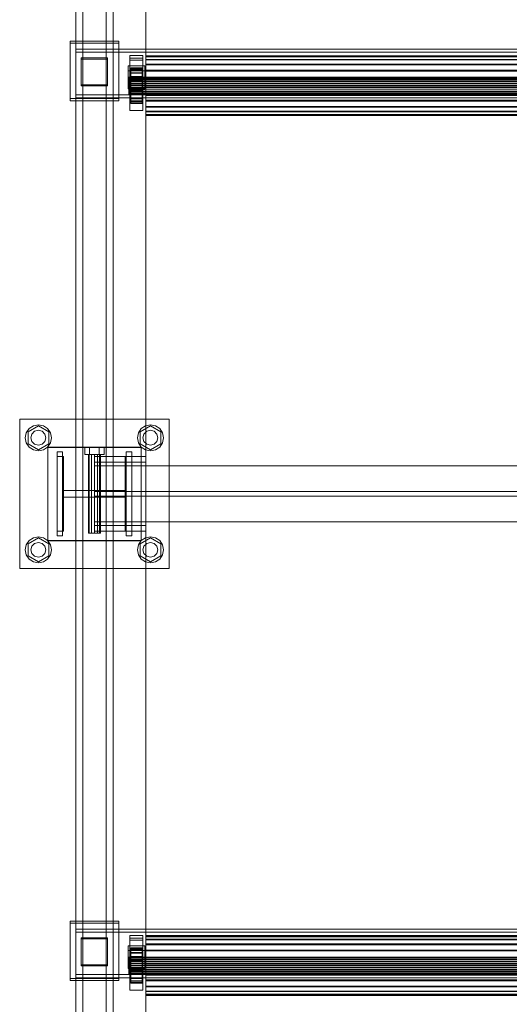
# Model space of a CAD drawing. Header units: millimetres. Extents: x -2233 to 61924, y -68080 to 6847.
# Tile 919 of 1022: x 60526 to 61050, y -13995 to -12941. Entities that reach past the tile are written whole.
import ezdxf

# ---------------------------------------------------------------- set-up
doc = ezdxf.new("R2010")
doc.units = ezdxf.units.MM
doc.layers.add('superior_C08', color=7, linetype='Continuous', lineweight=0)

msp = doc.modelspace()

# ---------------------------------------------------------------- linework, layer by layer
at = {"layer": 'superior_C08'}
for p, q in [((60661.134, -11214.841), (60661.134, -15197.949)), ((60661.134, -15199.327), (60661.134, -11216.219)), ((60661.134, -12078.122), (60661.134, -13020.158)), ((60661.134, -13021.812), (60661.134, -12079.776)), ((60586.134, -14025.14), (60586.134, -12871.626)), ((60626.134, -14025.14), (60626.134, -12871.626)), ((60593.634, -14053.794), (60593.634, -12875.473)), ((60593.634, -12881.562), (60593.634, -14059.883)), ((60618.634, -14053.794), (60618.634, -12875.473)), ((60618.634, -14059.883), (60618.634, -12881.562)), ((60586.134, -12885.408), (60586.134, -14038.922)), ((60626.134, -14038.922), (60626.134, -12885.408)), ((60586.134, -14051.326), (60586.134, -12897.812)), ((60626.134, -14051.326), (60626.134, -12897.812)), ((60586.134, -12908.837), (60586.134, -14062.351)), ((60626.134, -14062.351), (60626.134, -12908.837)), ((60580.134, -13025.284), (60580.134, -12963.764)), ((60580.134, -12963.764), (60632.134, -12963.764)), ((60580.134, -12965.969), (60580.134, -12963.764)), ((60632.134, -12965.969), (60580.134, -12965.969)), ((60580.134, -12965.969), (60580.134, -13027.489)), ((60632.134, -12963.764), (60632.134, -13025.284)), ((60632.134, -12963.764), (60632.134, -12965.969)), ((60632.134, -13027.489), (60632.134, -12965.969)), ((60586.134, -13021.145), (60586.134, -12972.313)), ((60586.134, -12972.313), (61536.134, -12972.313)), ((60586.134, -12975.621), (60586.134, -12972.313)), ((61536.134, -12975.621), (60586.134, -12975.621)), ((60586.134, -12975.621), (60586.134, -13024.453)), ((60592.134, -13010.597), (60592.134, -12981.759)), ((60592.134, -12981.759), (60620.134, -12981.759)), ((60592.134, -12982.861), (60592.134, -12981.759)), ((60620.134, -12982.861), (60592.134, -12982.861)), ((60592.134, -12982.861), (60592.134, -13011.699)), ((60620.134, -12981.759), (60620.134, -13010.597)), ((60620.134, -12981.759), (60620.134, -12982.861)), ((60620.134, -13011.699), (60620.134, -12982.861)), ((60644.134, -13025.312), (60644.134, -12979.172)), ((60644.134, -12979.172), (60658.134, -12979.172)), ((60644.134, -12981.928), (60644.134, -12979.172)), ((60658.134, -12981.928), (60644.134, -12981.928)), ((60644.134, -12981.928), (60644.134, -13028.069)), ((60644.134, -12993.873), (60644.134, -12984.26)), ((60644.134, -12984.26), (60658.134, -12984.26)), ((60644.134, -12997.491), (60644.134, -12984.26)), ((60658.134, -12979.172), (60658.134, -13025.312)), ((60658.134, -12979.172), (60658.134, -12981.928)), ((60658.134, -13028.069), (60658.134, -12981.928)), ((60658.134, -12984.26), (60658.134, -12993.873)), ((60658.134, -12984.26), (60658.134, -12997.491)), ((60661.134, -12980.288), (60661.134, -12979.343)), ((60661.134, -12979.343), (60661.134, -12980.578)), ((61461.134, -12979.343), (60661.134, -12979.343)), ((60661.134, -12983.35), (60661.134, -12980.288)), ((61461.134, -12980.288), (60661.134, -12980.288)), ((60661.134, -12980.578), (60661.134, -12983.909)), ((60661.134, -12980.578), (61461.134, -12980.578)), ((60661.134, -12988.319), (60661.134, -12983.35)), ((61461.134, -12983.35), (60661.134, -12983.35)), ((60661.134, -12983.909), (60661.134, -12989.109)), ((61461.134, -12983.909), (60661.134, -12983.909)), ((60642.134, -12990.149), (60660.134, -12990.149)), ((60642.134, -13009.374), (60642.134, -12990.149)), ((60642.134, -12995.386), (60642.134, -12990.149)), ((60642.134, -12995.386), (60642.134, -13014.611)), ((60660.134, -12995.386), (60642.134, -12995.386)), ((60658.134, -12993.873), (60644.134, -12993.873)), ((60644.134, -12993.873), (60644.134, -13007.104)), ((60658.134, -12997.491), (60644.134, -12997.491)), ((60644.134, -12997.491), (60644.134, -13007.104)), ((60645.134, -12992.902), (60645.134, -12992.341)), ((60645.134, -12992.341), (60645.134, -13002.339)), ((60657.134, -12992.341), (60645.134, -12992.341)), ((60645.134, -12992.341), (60645.134, -12993.074)), ((60645.134, -12994.72), (60645.134, -12992.902)), ((60645.134, -12992.902), (60645.134, -13002.605)), ((60657.134, -12992.902), (60645.134, -12992.902)), ((60645.134, -13002.687), (60645.134, -12993.074)), ((60645.134, -12993.074), (60645.134, -12995.052)), ((60645.134, -12993.074), (60657.134, -12993.074)), ((60645.134, -12997.67), (60645.134, -12994.72)), ((60645.134, -12994.72), (60645.134, -13003.466)), ((60657.134, -12994.72), (60645.134, -12994.72)), ((60645.134, -12995.052), (60645.134, -13003.623)), ((60657.134, -12995.052), (60645.134, -12995.052)), ((60645.134, -12995.052), (60645.134, -12998.139)), ((60645.134, -13001.552), (60645.134, -12997.67)), ((60645.134, -12997.67), (60645.134, -13004.864)), ((60657.134, -12997.67), (60645.134, -12997.67)), ((60645.134, -12998.139), (60645.134, -13005.086)), ((60657.134, -12998.139), (60645.134, -12998.139)), ((60645.134, -12998.139), (60645.134, -13002.127)), ((60657.134, -13002.339), (60657.134, -12992.341)), ((60657.134, -12992.341), (60657.134, -12992.902)), ((60657.134, -12993.074), (60657.134, -12992.341)), ((60657.134, -13002.605), (60657.134, -12992.902)), ((60657.134, -12992.902), (60657.134, -12994.72)), ((60657.134, -12995.052), (60657.134, -12993.074)), ((60657.134, -12993.074), (60657.134, -13002.687)), ((60657.134, -13003.466), (60657.134, -12994.72)), ((60657.134, -12994.72), (60657.134, -12997.67)), ((60657.134, -13003.623), (60657.134, -12995.052)), ((60657.134, -12998.139), (60657.134, -12995.052)), ((60657.134, -13004.864), (60657.134, -12997.67)), ((60657.134, -12997.67), (60657.134, -13001.552)), ((60657.134, -13005.086), (60657.134, -12998.139)), ((60657.134, -13002.127), (60657.134, -12998.139)), ((60658.134, -13007.104), (60658.134, -12993.873)), ((60658.134, -13007.104), (60658.134, -12997.491)), ((60660.134, -12990.149), (60660.134, -13009.374)), ((60660.134, -12990.149), (60660.134, -12995.386)), ((60660.134, -13014.611), (60660.134, -12995.386)), ((60661.134, -12994.857), (60661.134, -12988.319)), ((61461.134, -12988.319), (60661.134, -12988.319)), ((60661.134, -12989.109), (60661.134, -12995.824)), ((61461.134, -12989.109), (60661.134, -12989.109)), ((60661.134, -13002.517), (60661.134, -12994.857)), ((61461.134, -12994.857), (60661.134, -12994.857)), ((60661.134, -12995.824), (60661.134, -13003.596)), ((61461.134, -12995.824), (60661.134, -12995.824)), ((60643.134, -13002.605), (60643.134, -13002.339)), ((60643.134, -13002.339), (60643.134, -13002.687)), ((61479.134, -13002.339), (60643.134, -13002.339)), ((60643.134, -13003.466), (60643.134, -13002.605)), ((61479.134, -13002.605), (60643.134, -13002.605)), ((60643.134, -13002.687), (60643.134, -13003.623)), ((60643.134, -13002.687), (61479.134, -13002.687)), ((60643.134, -13004.864), (60643.134, -13003.466)), ((61479.134, -13003.466), (60643.134, -13003.466)), ((60643.134, -13003.623), (60643.134, -13005.086)), ((61479.134, -13003.623), (60643.134, -13003.623)), ((60643.134, -13006.703), (60643.134, -13004.864)), ((61479.134, -13004.864), (60643.134, -13004.864)), ((60643.134, -13005.086), (60643.134, -13006.975)), ((61479.134, -13005.086), (60643.134, -13005.086)), ((60643.134, -13008.857), (60643.134, -13006.703)), ((61479.134, -13006.703), (60643.134, -13006.703)), ((60643.134, -13006.975), (60643.134, -13009.161)), ((61479.134, -13006.975), (60643.134, -13006.975)), ((60644.134, -13007.104), (60658.134, -13007.104)), ((60645.134, -13006.101), (60645.134, -13001.552)), ((60645.134, -13001.552), (60645.134, -13006.703)), ((60657.134, -13001.552), (60645.134, -13001.552)), ((60645.134, -13002.127), (60645.134, -13006.975)), ((60657.134, -13002.127), (60645.134, -13002.127)), ((60645.134, -13002.127), (60645.134, -13006.741)), ((60645.134, -13002.339), (60645.134, -13002.605)), ((60645.134, -13002.339), (60657.134, -13002.339)), ((60645.134, -13002.687), (60645.134, -13002.339)), ((60645.134, -13002.605), (60645.134, -13003.466)), ((60645.134, -13002.605), (60657.134, -13002.605)), ((60645.134, -13003.623), (60645.134, -13002.687)), ((60657.134, -13002.687), (60645.134, -13002.687)), ((60645.134, -13003.466), (60645.134, -13004.864)), ((60645.134, -13003.466), (60657.134, -13003.466)), ((60645.134, -13003.623), (60657.134, -13003.623)), ((60645.134, -13005.086), (60645.134, -13003.623)), ((60645.134, -13004.864), (60645.134, -13006.703)), ((60645.134, -13004.864), (60657.134, -13004.864)), ((60645.134, -13005.086), (60657.134, -13005.086)), ((60645.134, -13006.975), (60645.134, -13005.086)), ((60645.134, -13011.006), (60645.134, -13006.101)), ((60645.134, -13006.101), (60645.134, -13008.857)), ((60657.134, -13006.101), (60645.134, -13006.101)), ((60645.134, -13006.703), (60645.134, -13008.857)), ((60645.134, -13006.703), (60657.134, -13006.703)), ((60645.134, -13006.741), (60645.134, -13009.161)), ((60657.134, -13006.741), (60645.134, -13006.741)), ((60645.134, -13006.741), (60645.134, -13011.669)), ((60645.134, -13006.975), (60657.134, -13006.975)), ((60645.134, -13009.161), (60645.134, -13006.975)), ((60657.134, -13006.703), (60657.134, -13001.552)), ((60657.134, -13001.552), (60657.134, -13006.101)), ((60657.134, -13006.975), (60657.134, -13002.127)), ((60657.134, -13006.741), (60657.134, -13002.127)), ((60657.134, -13002.605), (60657.134, -13002.339)), ((60657.134, -13002.339), (60657.134, -13002.687)), ((60657.134, -13003.466), (60657.134, -13002.605)), ((60657.134, -13002.687), (60657.134, -13003.623)), ((60657.134, -13004.864), (60657.134, -13003.466)), ((60657.134, -13003.623), (60657.134, -13005.086)), ((60657.134, -13006.703), (60657.134, -13004.864)), ((60657.134, -13005.086), (60657.134, -13006.975)), ((60657.134, -13008.857), (60657.134, -13006.101)), ((60657.134, -13006.101), (60657.134, -13011.006)), ((60657.134, -13008.857), (60657.134, -13006.703)), ((60657.134, -13009.161), (60657.134, -13006.741)), ((60657.134, -13011.669), (60657.134, -13006.741)), ((60657.134, -13006.975), (60657.134, -13009.161)), ((60661.134, -13010.779), (60661.134, -13002.517)), ((61461.134, -13002.517), (60661.134, -13002.517)), ((60661.134, -13003.596), (60661.134, -13011.896)), ((61461.134, -13003.596), (60661.134, -13003.596)), ((60620.134, -13010.597), (60592.134, -13010.597)), ((60592.134, -13010.597), (60592.134, -13011.699)), ((60592.134, -13011.699), (60620.134, -13011.699)), ((60620.134, -13011.699), (60620.134, -13010.597)), ((60660.134, -13009.374), (60642.134, -13009.374)), ((60642.134, -13009.374), (60642.134, -13014.611)), ((60642.134, -13014.611), (60660.134, -13014.611)), ((60643.134, -13011.181), (60643.134, -13008.857)), ((61479.134, -13008.857), (60643.134, -13008.857)), ((60643.134, -13009.161), (60643.134, -13011.495)), ((61479.134, -13009.161), (60643.134, -13009.161)), ((60643.134, -13013.515), (60643.134, -13011.181)), ((61479.134, -13011.181), (60643.134, -13011.181)), ((60643.134, -13011.495), (60643.134, -13013.819)), ((61479.134, -13011.495), (60643.134, -13011.495)), ((60643.134, -13015.701), (60643.134, -13013.515)), ((61479.134, -13013.515), (60643.134, -13013.515)), ((60643.134, -13013.819), (60643.134, -13015.973)), ((61479.134, -13013.819), (60643.134, -13013.819)), ((60643.134, -13017.59), (60643.134, -13015.701)), ((61479.134, -13015.701), (60643.134, -13015.701)), ((60643.134, -13015.973), (60643.134, -13017.812)), ((61479.134, -13015.973), (60643.134, -13015.973)), ((60643.134, -13019.052), (60643.134, -13017.59)), ((61479.134, -13017.59), (60643.134, -13017.59)), ((60643.134, -13017.812), (60643.134, -13019.209)), ((61479.134, -13017.812), (60643.134, -13017.812)), ((60643.134, -13019.989), (60643.134, -13019.052)), ((61479.134, -13019.052), (60643.134, -13019.052)), ((60643.134, -13019.209), (60643.134, -13020.071)), ((61479.134, -13019.209), (60643.134, -13019.209)), ((60644.134, -13024.633), (60644.134, -13015.021)), ((60644.134, -13015.021), (60658.134, -13015.021)), ((60644.134, -13028.251), (60644.134, -13015.021)), ((60645.134, -13008.857), (60645.134, -13011.181)), ((60645.134, -13008.857), (60657.134, -13008.857)), ((60645.134, -13009.161), (60657.134, -13009.161)), ((60645.134, -13011.495), (60645.134, -13009.161)), ((60645.134, -13015.934), (60645.134, -13011.006)), ((60645.134, -13011.006), (60645.134, -13011.181)), ((60657.134, -13011.006), (60645.134, -13011.006)), ((60645.134, -13011.181), (60645.134, -13013.515)), ((60645.134, -13011.181), (60657.134, -13011.181)), ((60645.134, -13011.669), (60645.134, -13011.495)), ((60645.134, -13011.495), (60657.134, -13011.495)), ((60645.134, -13013.819), (60645.134, -13011.495)), ((60657.134, -13011.669), (60645.134, -13011.669)), ((60645.134, -13011.669), (60645.134, -13016.575)), ((60645.134, -13015.934), (60645.134, -13013.515)), ((60645.134, -13013.515), (60645.134, -13015.701)), ((60645.134, -13013.515), (60657.134, -13013.515)), ((60645.134, -13016.575), (60645.134, -13013.819)), ((60645.134, -13013.819), (60657.134, -13013.819)), ((60645.134, -13015.973), (60645.134, -13013.819)), ((60645.134, -13020.549), (60645.134, -13015.701)), ((60645.134, -13015.701), (60645.134, -13017.59)), ((60645.134, -13015.701), (60657.134, -13015.701)), ((60645.134, -13020.549), (60645.134, -13015.934)), ((60657.134, -13015.934), (60645.134, -13015.934)), ((60645.134, -13021.124), (60645.134, -13015.973)), ((60645.134, -13015.973), (60657.134, -13015.973)), ((60645.134, -13017.812), (60645.134, -13015.973)), ((60657.134, -13016.575), (60645.134, -13016.575)), ((60645.134, -13016.575), (60645.134, -13021.124)), ((60645.134, -13024.536), (60645.134, -13017.59)), ((60645.134, -13017.59), (60645.134, -13019.052)), ((60645.134, -13017.59), (60657.134, -13017.59)), ((60645.134, -13025.005), (60645.134, -13017.812)), ((60645.134, -13017.812), (60657.134, -13017.812)), ((60645.134, -13019.209), (60645.134, -13017.812)), ((60645.134, -13027.624), (60645.134, -13019.052)), ((60645.134, -13019.052), (60645.134, -13019.989)), ((60645.134, -13019.052), (60657.134, -13019.052)), ((60645.134, -13027.956), (60645.134, -13019.209)), ((60645.134, -13019.209), (60657.134, -13019.209)), ((60645.134, -13020.071), (60645.134, -13019.209)), ((60657.134, -13011.181), (60657.134, -13008.857)), ((60657.134, -13009.161), (60657.134, -13011.495)), ((60657.134, -13011.181), (60657.134, -13011.006)), ((60657.134, -13011.006), (60657.134, -13015.934)), ((60657.134, -13013.515), (60657.134, -13011.181)), ((60657.134, -13011.495), (60657.134, -13011.669)), ((60657.134, -13011.495), (60657.134, -13013.819)), ((60657.134, -13016.575), (60657.134, -13011.669)), ((60657.134, -13015.701), (60657.134, -13013.515)), ((60657.134, -13013.515), (60657.134, -13015.934)), ((60657.134, -13013.819), (60657.134, -13016.575)), ((60657.134, -13013.819), (60657.134, -13015.973)), ((60657.134, -13017.59), (60657.134, -13015.701)), ((60657.134, -13015.701), (60657.134, -13020.549)), ((60657.134, -13015.934), (60657.134, -13020.549)), ((60657.134, -13015.973), (60657.134, -13021.124)), ((60657.134, -13015.973), (60657.134, -13017.812)), ((60657.134, -13021.124), (60657.134, -13016.575)), ((60657.134, -13019.052), (60657.134, -13017.59)), ((60657.134, -13017.59), (60657.134, -13024.536)), ((60657.134, -13017.812), (60657.134, -13025.005)), ((60657.134, -13017.812), (60657.134, -13019.209)), ((60657.134, -13019.989), (60657.134, -13019.052)), ((60657.134, -13019.052), (60657.134, -13027.624)), ((60657.134, -13019.209), (60657.134, -13027.956)), ((60657.134, -13019.209), (60657.134, -13020.071)), ((60658.134, -13015.021), (60658.134, -13024.633)), ((60658.134, -13015.021), (60658.134, -13028.251)), ((60660.134, -13009.374), (60660.134, -13014.611)), ((60661.134, -13019.079), (60661.134, -13010.779)), ((61461.134, -13010.779), (60661.134, -13010.779)), ((60661.134, -13011.896), (60661.134, -13020.158)), ((61461.134, -13011.896), (60661.134, -13011.896)), ((60661.134, -13026.852), (60661.134, -13019.079)), ((61461.134, -13019.079), (60661.134, -13019.079)), ((60632.134, -13025.284), (60580.134, -13025.284)), ((60580.134, -13025.284), (60580.134, -13027.489)), ((60580.134, -13027.489), (60632.134, -13027.489)), ((61536.134, -13021.145), (60586.134, -13021.145)), ((60586.134, -13021.145), (60586.134, -13024.453)), ((60586.134, -13024.453), (61536.134, -13024.453)), ((60632.134, -13027.489), (60632.134, -13025.284)), ((60643.134, -13020.337), (60643.134, -13019.989)), ((61479.134, -13019.989), (60643.134, -13019.989)), ((60643.134, -13020.071), (60643.134, -13020.337)), ((61479.134, -13020.071), (60643.134, -13020.071)), ((61479.134, -13020.337), (60643.134, -13020.337)), ((60658.134, -13024.633), (60644.134, -13024.633)), ((60644.134, -13024.633), (60644.134, -13037.864)), ((60658.134, -13025.312), (60644.134, -13025.312)), ((60644.134, -13025.312), (60644.134, -13028.069)), ((60644.134, -13028.069), (60658.134, -13028.069)), ((60658.134, -13028.251), (60644.134, -13028.251)), ((60644.134, -13028.251), (60644.134, -13037.864)), ((60645.134, -13029.602), (60645.134, -13019.989)), ((60645.134, -13019.989), (60645.134, -13020.337)), ((60645.134, -13019.989), (60657.134, -13019.989)), ((60645.134, -13029.774), (60645.134, -13020.071)), ((60645.134, -13020.071), (60657.134, -13020.071)), ((60645.134, -13020.337), (60645.134, -13020.071)), ((60645.134, -13030.335), (60645.134, -13020.337)), ((60645.134, -13020.337), (60657.134, -13020.337)), ((60645.134, -13024.536), (60645.134, -13020.549)), ((60657.134, -13020.549), (60645.134, -13020.549)), ((60657.134, -13021.124), (60645.134, -13021.124)), ((60645.134, -13021.124), (60645.134, -13025.005)), ((60645.134, -13027.624), (60645.134, -13024.536)), ((60657.134, -13024.536), (60645.134, -13024.536)), ((60657.134, -13025.005), (60645.134, -13025.005)), ((60645.134, -13025.005), (60645.134, -13027.956)), ((60645.134, -13029.602), (60645.134, -13027.624)), ((60657.134, -13027.624), (60645.134, -13027.624)), ((60657.134, -13027.956), (60645.134, -13027.956)), ((60645.134, -13027.956), (60645.134, -13029.774)), ((60645.134, -13030.335), (60645.134, -13029.602)), ((60657.134, -13029.602), (60645.134, -13029.602)), ((60657.134, -13029.774), (60645.134, -13029.774)), ((60645.134, -13029.774), (60645.134, -13030.335)), ((60657.134, -13020.337), (60657.134, -13019.989)), ((60657.134, -13019.989), (60657.134, -13029.602)), ((60657.134, -13020.071), (60657.134, -13029.774)), ((60657.134, -13020.071), (60657.134, -13020.337)), ((60657.134, -13020.337), (60657.134, -13030.335)), ((60657.134, -13020.549), (60657.134, -13024.536)), ((60657.134, -13025.005), (60657.134, -13021.124)), ((60657.134, -13024.536), (60657.134, -13027.624)), ((60657.134, -13027.956), (60657.134, -13025.005)), ((60657.134, -13027.624), (60657.134, -13029.602)), ((60657.134, -13029.774), (60657.134, -13027.956)), ((60657.134, -13029.602), (60657.134, -13030.335)), ((60657.134, -13030.335), (60657.134, -13029.774)), ((60658.134, -13037.864), (60658.134, -13024.633)), ((60658.134, -13028.069), (60658.134, -13025.312)), ((60658.134, -13037.864), (60658.134, -13028.251)), ((61061.134, -13020.158), (60661.134, -13020.158)), ((60661.134, -13020.158), (60661.134, -13962.195)), ((60661.134, -13021.812), (60661.134, -13020.158)), ((60661.134, -13020.158), (60661.134, -13027.819)), ((61461.134, -13020.158), (60661.134, -13020.158)), ((60661.134, -13963.849), (60661.134, -13021.812)), ((60661.134, -13021.812), (61061.134, -13021.812)), ((60661.134, -13033.567), (60661.134, -13026.852)), ((61461.134, -13026.852), (60661.134, -13026.852)), ((60661.134, -13027.819), (60661.134, -13034.357)), ((61461.134, -13027.819), (60661.134, -13027.819)), ((60644.134, -13037.864), (60658.134, -13037.864)), ((60657.134, -13030.335), (60645.134, -13030.335)), ((60661.134, -13038.767), (60661.134, -13033.567)), ((61461.134, -13033.567), (60661.134, -13033.567)), ((60661.134, -13034.357), (60661.134, -13039.326)), ((61461.134, -13034.357), (60661.134, -13034.357)), ((60661.134, -13042.098), (60661.134, -13038.767)), ((61461.134, -13038.767), (60661.134, -13038.767)), ((60661.134, -13039.326), (60661.134, -13042.387)), ((61461.134, -13039.326), (60661.134, -13039.326)), ((60661.134, -13043.333), (60661.134, -13042.098)), ((61461.134, -13042.098), (60661.134, -13042.098)), ((60661.134, -13042.387), (60661.134, -13043.333)), ((61461.134, -13042.387), (60661.134, -13042.387)), ((61461.134, -13043.333), (60661.134, -13043.333)), ((60526.134, -13528.383), (60526.134, -13368.383)), ((60526.134, -13368.383), (60686.134, -13368.383)), ((60535.049, -13381.983), (60546.134, -13375.583)), ((60536.234, -13378.484), (60540.776, -13375.449)), ((60540.776, -13375.449), (60546.134, -13374.383)), ((60546.134, -13374.383), (60551.491, -13375.449)), ((60546.134, -13375.583), (60557.219, -13381.983)), ((60551.491, -13375.449), (60556.033, -13378.484)), ((60655.049, -13381.983), (60666.134, -13375.583)), ((60656.234, -13378.484), (60660.776, -13375.449)), ((60660.776, -13375.449), (60666.134, -13374.383)), ((60666.134, -13374.383), (60671.491, -13375.449)), ((60666.134, -13375.583), (60677.219, -13381.983)), ((60671.491, -13375.449), (60676.033, -13378.484)), ((60686.134, -13368.383), (60686.134, -13528.383)), ((60532.134, -13388.383), (60533.2, -13383.026)), ((60533.2, -13383.026), (60536.234, -13378.484)), ((60535.049, -13394.783), (60535.049, -13381.983)), ((60538.134, -13388.383), (60539.206, -13384.383)), ((60539.206, -13384.383), (60542.134, -13381.455)), ((60542.134, -13381.455), (60546.134, -13380.383)), ((60546.134, -13380.383), (60550.134, -13381.455)), ((60550.134, -13381.455), (60553.062, -13384.383)), ((60553.062, -13384.383), (60554.134, -13388.383)), ((60556.033, -13378.484), (60559.068, -13383.026)), ((60557.219, -13381.983), (60557.219, -13394.783)), ((60559.068, -13383.026), (60560.134, -13388.383)), ((60652.134, -13388.383), (60653.2, -13383.026)), ((60653.2, -13383.026), (60656.234, -13378.484)), ((60655.049, -13394.783), (60655.049, -13381.983)), ((60658.134, -13388.383), (60659.206, -13384.383)), ((60659.206, -13384.383), (60662.134, -13381.455)), ((60662.134, -13381.455), (60666.134, -13380.383)), ((60666.134, -13380.383), (60670.134, -13381.455)), ((60670.134, -13381.455), (60673.062, -13384.383)), ((60673.062, -13384.383), (60674.134, -13388.383)), ((60676.033, -13378.484), (60679.068, -13383.026)), ((60677.219, -13381.983), (60677.219, -13394.783)), ((60679.068, -13383.026), (60680.134, -13388.383)), ((60533.2, -13393.741), (60532.134, -13388.383)), ((60536.234, -13398.283), (60533.2, -13393.741)), ((60546.134, -13401.183), (60535.049, -13394.783)), ((60540.776, -13401.318), (60536.234, -13398.283)), ((60539.206, -13392.383), (60538.134, -13388.383)), ((60542.134, -13395.312), (60539.206, -13392.383)), ((60546.134, -13396.383), (60542.134, -13395.312)), ((60557.219, -13394.783), (60546.134, -13401.183)), ((60550.134, -13395.312), (60546.134, -13396.383)), ((60553.062, -13392.383), (60550.134, -13395.312)), ((60556.033, -13398.283), (60551.491, -13401.318)), ((60554.134, -13388.383), (60553.062, -13392.383)), ((60559.068, -13393.741), (60556.033, -13398.283)), ((60556.134, -13498.383), (60556.134, -13398.383)), ((60556.134, -13398.383), (60656.134, -13398.383)), ((60556.134, -13498.659), (60556.134, -13398.659)), ((60556.134, -13398.659), (60656.134, -13398.659)), ((60560.134, -13388.383), (60559.068, -13393.741)), ((60595.734, -13398.383), (60600.934, -13398.383)), ((60595.734, -13398.383), (60595.734, -13406.383)), ((60600.934, -13398.383), (60611.334, -13398.383)), ((60600.934, -13406.383), (60600.934, -13398.383)), ((60611.334, -13398.383), (60616.534, -13398.383)), ((60611.334, -13406.383), (60611.334, -13398.383)), ((60616.534, -13406.383), (60616.534, -13398.383)), ((60653.2, -13393.741), (60652.134, -13388.383)), ((60656.234, -13398.283), (60653.2, -13393.741)), ((60666.134, -13401.183), (60655.049, -13394.783)), ((60656.134, -13398.383), (60656.134, -13498.383)), ((60656.134, -13398.659), (60656.134, -13498.659)), ((60660.776, -13401.318), (60656.234, -13398.283)), ((60659.206, -13392.383), (60658.134, -13388.383)), ((60662.134, -13395.312), (60659.206, -13392.383)), ((60666.134, -13396.383), (60662.134, -13395.312)), ((60677.219, -13394.783), (60666.134, -13401.183)), ((60670.134, -13395.312), (60666.134, -13396.383)), ((60673.062, -13392.383), (60670.134, -13395.312)), ((60676.033, -13398.283), (60671.491, -13401.318)), ((60674.134, -13388.383), (60673.062, -13392.383)), ((60679.068, -13393.741), (60676.033, -13398.283)), ((60680.134, -13388.383), (60679.068, -13393.741)), ((60546.134, -13402.383), (60540.776, -13401.318)), ((60551.491, -13401.318), (60546.134, -13402.383)), ((60566.134, -13493.383), (60566.134, -13403.383)), ((60572.134, -13403.383), (60566.134, -13403.383)), ((60566.134, -13488.383), (60566.134, -13408.383)), ((60566.134, -13408.383), (60573.134, -13408.383)), ((60572.134, -13493.383), (60572.134, -13403.383)), ((60573.134, -13408.383), (60573.134, -13488.383)), ((60600.934, -13406.383), (60595.734, -13406.383)), ((60599.734, -13406.383), (60600.591, -13406.383)), ((60599.734, -13406.383), (60599.734, -13490.383)), ((60600.591, -13406.383), (60602.934, -13406.383)), ((60600.591, -13490.383), (60600.591, -13406.383)), ((60600.934, -13406.383), (60611.334, -13406.383)), ((60602.934, -13406.383), (60606.134, -13406.383)), ((60602.934, -13490.383), (60602.934, -13406.383)), ((60606.134, -13406.383), (60609.334, -13406.383)), ((60606.134, -13490.383), (60606.134, -13406.383)), ((60606.134, -13408.383), (60661.134, -13408.383)), ((60606.134, -13414.383), (60606.134, -13408.383)), ((60609.334, -13406.383), (60611.676, -13406.383)), ((60609.334, -13490.383), (60609.334, -13406.383)), ((60611.334, -13406.383), (60616.534, -13406.383)), ((60611.676, -13406.383), (60612.534, -13406.383)), ((60611.676, -13490.383), (60611.676, -13406.383)), ((60612.534, -13490.383), (60612.534, -13406.383)), ((60639.134, -13488.383), (60639.134, -13408.383)), ((60639.134, -13408.383), (60646.134, -13408.383)), ((60640.134, -13493.383), (60640.134, -13403.383)), ((60646.134, -13403.383), (60640.134, -13403.383)), ((60646.134, -13493.383), (60646.134, -13403.383)), ((60646.134, -13408.383), (60646.134, -13488.383)), ((60666.134, -13402.383), (60660.776, -13401.318)), ((60661.134, -13414.383), (60661.134, -13408.383)), ((60671.491, -13401.318), (60666.134, -13402.383)), ((60606.134, -13414.383), (60661.134, -13414.383)), ((60606.134, -13418.383), (60606.134, -13478.383)), ((61516.134, -13418.383), (60606.134, -13418.383)), ((60573.134, -13451.883), (60573.134, -13444.883)), ((60573.134, -13444.883), (60639.134, -13444.883)), ((60606.134, -13445.883), (60606.134, -13450.883)), ((61516.134, -13445.883), (60606.134, -13445.883)), ((60606.134, -13450.883), (61516.134, -13450.883)), ((60639.134, -13444.883), (60639.134, -13451.883)), ((60639.134, -13451.883), (60573.134, -13451.883)), ((60606.134, -13478.383), (61516.134, -13478.383)), ((60606.134, -13482.383), (60661.134, -13482.383)), ((60606.134, -13488.383), (60606.134, -13482.383)), ((60661.134, -13488.383), (60661.134, -13482.383)), ((60573.134, -13488.383), (60566.134, -13488.383)), ((60572.134, -13493.383), (60566.134, -13493.383)), ((60600.591, -13490.383), (60599.734, -13490.383)), ((60600.591, -13490.383), (60602.934, -13490.383)), ((60602.934, -13490.383), (60606.134, -13490.383)), ((60606.134, -13488.383), (60661.134, -13488.383)), ((60606.134, -13490.383), (60609.334, -13490.383)), ((60609.334, -13490.383), (60611.676, -13490.383)), ((60611.676, -13490.383), (60612.534, -13490.383)), ((60646.134, -13488.383), (60639.134, -13488.383)), ((60646.134, -13493.383), (60640.134, -13493.383)), ((60532.134, -13508.383), (60533.2, -13503.026)), ((60533.2, -13503.026), (60536.234, -13498.484)), ((60535.049, -13501.983), (60546.134, -13495.583)), ((60535.049, -13514.783), (60535.049, -13501.983)), ((60536.234, -13498.484), (60540.776, -13495.449)), ((60539.206, -13504.383), (60542.134, -13501.455)), ((60540.776, -13495.449), (60546.134, -13494.383)), ((60542.134, -13501.455), (60546.134, -13500.383)), ((60546.134, -13494.383), (60551.491, -13495.449)), ((60546.134, -13495.583), (60557.219, -13501.983)), ((60546.134, -13500.383), (60550.134, -13501.455)), ((60550.134, -13501.455), (60553.062, -13504.383)), ((60551.491, -13495.449), (60556.033, -13498.484)), ((60556.033, -13498.484), (60559.068, -13503.026)), ((60656.134, -13498.383), (60556.134, -13498.383)), ((60656.134, -13498.659), (60556.134, -13498.659)), ((60557.219, -13501.983), (60557.219, -13514.783)), ((60559.068, -13503.026), (60560.134, -13508.383)), ((60652.134, -13508.383), (60653.2, -13503.026)), ((60653.2, -13503.026), (60656.234, -13498.484)), ((60655.049, -13501.983), (60666.134, -13495.583)), ((60655.049, -13514.783), (60655.049, -13501.983)), ((60656.234, -13498.484), (60660.776, -13495.449)), ((60659.206, -13504.383), (60662.134, -13501.455)), ((60660.776, -13495.449), (60666.134, -13494.383)), ((60662.134, -13501.455), (60666.134, -13500.383)), ((60666.134, -13494.383), (60671.491, -13495.449)), ((60666.134, -13495.583), (60677.219, -13501.983)), ((60666.134, -13500.383), (60670.134, -13501.455)), ((60670.134, -13501.455), (60673.062, -13504.383)), ((60671.491, -13495.449), (60676.033, -13498.484)), ((60676.033, -13498.484), (60679.068, -13503.026)), ((60677.219, -13501.983), (60677.219, -13514.783)), ((60679.068, -13503.026), (60680.134, -13508.383)), ((60533.2, -13513.741), (60532.134, -13508.383)), ((60536.234, -13518.283), (60533.2, -13513.741)), ((60546.134, -13521.183), (60535.049, -13514.783)), ((60538.134, -13508.383), (60539.206, -13504.383)), ((60539.206, -13512.383), (60538.134, -13508.383)), ((60542.134, -13515.312), (60539.206, -13512.383)), ((60557.219, -13514.783), (60546.134, -13521.183)), ((60553.062, -13512.383), (60550.134, -13515.312)), ((60553.062, -13504.383), (60554.134, -13508.383)), ((60554.134, -13508.383), (60553.062, -13512.383)), ((60559.068, -13513.741), (60556.033, -13518.283)), ((60560.134, -13508.383), (60559.068, -13513.741)), ((60653.2, -13513.741), (60652.134, -13508.383)), ((60656.234, -13518.283), (60653.2, -13513.741)), ((60666.134, -13521.183), (60655.049, -13514.783)), ((60658.134, -13508.383), (60659.206, -13504.383)), ((60659.206, -13512.383), (60658.134, -13508.383)), ((60662.134, -13515.312), (60659.206, -13512.383)), ((60677.219, -13514.783), (60666.134, -13521.183)), ((60673.062, -13512.383), (60670.134, -13515.312)), ((60673.062, -13504.383), (60674.134, -13508.383)), ((60674.134, -13508.383), (60673.062, -13512.383)), ((60679.068, -13513.741), (60676.033, -13518.283)), ((60680.134, -13508.383), (60679.068, -13513.741)), ((60540.776, -13521.318), (60536.234, -13518.283)), ((60546.134, -13522.383), (60540.776, -13521.318)), ((60546.134, -13516.383), (60542.134, -13515.312)), ((60550.134, -13515.312), (60546.134, -13516.383)), ((60551.491, -13521.318), (60546.134, -13522.383)), ((60556.033, -13518.283), (60551.491, -13521.318)), ((60660.776, -13521.318), (60656.234, -13518.283)), ((60666.134, -13522.383), (60660.776, -13521.318)), ((60666.134, -13516.383), (60662.134, -13515.312)), ((60670.134, -13515.312), (60666.134, -13516.383)), ((60671.491, -13521.318), (60666.134, -13522.383)), ((60676.033, -13518.283), (60671.491, -13521.318)), ((60686.134, -13528.383), (60526.134, -13528.383)), ((60580.134, -13967.321), (60580.134, -13905.8)), ((60580.134, -13905.8), (60632.134, -13905.8)), ((60580.134, -13908.005), (60580.134, -13905.8)), ((60632.134, -13908.005), (60580.134, -13908.005)), ((60580.134, -13908.005), (60580.134, -13969.526)), ((60586.134, -13963.182), (60586.134, -13914.35)), ((60586.134, -13914.35), (61536.134, -13914.35)), ((60586.134, -13917.657), (60586.134, -13914.35)), ((60632.134, -13905.8), (60632.134, -13967.321)), ((60632.134, -13905.8), (60632.134, -13908.005)), ((60632.134, -13969.526), (60632.134, -13908.005)), ((61536.134, -13917.657), (60586.134, -13917.657)), ((60586.134, -13917.657), (60586.134, -13966.489)), ((60592.134, -13952.633), (60592.134, -13923.795)), ((60592.134, -13923.795), (60620.134, -13923.795)), ((60592.134, -13924.898), (60592.134, -13923.795)), ((60620.134, -13924.898), (60592.134, -13924.898)), ((60592.134, -13924.898), (60592.134, -13953.736)), ((60620.134, -13923.795), (60620.134, -13952.633)), ((60620.134, -13923.795), (60620.134, -13924.898)), ((60620.134, -13953.736), (60620.134, -13924.898)), ((60644.134, -13967.349), (60644.134, -13921.208)), ((60644.134, -13921.208), (60658.134, -13921.208)), ((60644.134, -13923.964), (60644.134, -13921.208)), ((60658.134, -13923.964), (60644.134, -13923.964)), ((60644.134, -13923.964), (60644.134, -13970.105)), ((60658.134, -13921.208), (60658.134, -13967.349)), ((60658.134, -13921.208), (60658.134, -13923.964)), ((60658.134, -13970.105), (60658.134, -13923.964)), ((60661.134, -13922.325), (60661.134, -13921.379)), ((60661.134, -13921.379), (60661.134, -13922.614)), ((61461.134, -13921.379), (60661.134, -13921.379)), ((60661.134, -13925.387), (60661.134, -13922.325)), ((61461.134, -13922.325), (60661.134, -13922.325)), ((60661.134, -13922.614), (60661.134, -13925.945)), ((60661.134, -13922.614), (61461.134, -13922.614)), ((60661.134, -13930.355), (60661.134, -13925.387)), ((61461.134, -13925.387), (60661.134, -13925.387)), ((60661.134, -13925.945), (60661.134, -13931.145)), ((61461.134, -13925.945), (60661.134, -13925.945)), ((60642.134, -13932.185), (60660.134, -13932.185)), ((60642.134, -13951.41), (60642.134, -13932.185)), ((60642.134, -13937.422), (60642.134, -13932.185)), ((60644.134, -13935.91), (60644.134, -13926.297)), ((60644.134, -13926.297), (60658.134, -13926.297)), ((60644.134, -13939.528), (60644.134, -13926.297)), ((60658.134, -13935.91), (60644.134, -13935.91)), ((60644.134, -13935.91), (60644.134, -13949.14)), ((60645.134, -13934.939), (60645.134, -13934.377)), ((60645.134, -13934.377), (60645.134, -13944.376)), ((60657.134, -13934.377), (60645.134, -13934.377)), ((60645.134, -13934.377), (60645.134, -13935.11)), ((60645.134, -13936.757), (60645.134, -13934.939)), ((60645.134, -13934.939), (60645.134, -13944.642)), ((60657.134, -13934.939), (60645.134, -13934.939)), ((60645.134, -13944.723), (60645.134, -13935.11)), ((60645.134, -13935.11), (60645.134, -13937.088)), ((60645.134, -13935.11), (60657.134, -13935.11)), ((60657.134, -13944.376), (60657.134, -13934.377)), ((60657.134, -13934.377), (60657.134, -13934.939)), ((60657.134, -13935.11), (60657.134, -13934.377)), ((60657.134, -13944.642), (60657.134, -13934.939)), ((60657.134, -13934.939), (60657.134, -13936.757)), ((60657.134, -13937.088), (60657.134, -13935.11)), ((60657.134, -13935.11), (60657.134, -13944.723)), ((60658.134, -13926.297), (60658.134, -13935.91)), ((60658.134, -13926.297), (60658.134, -13939.528)), ((60658.134, -13949.14), (60658.134, -13935.91)), ((60660.134, -13932.185), (60660.134, -13951.41)), ((60660.134, -13932.185), (60660.134, -13937.422)), ((60661.134, -13936.893), (60661.134, -13930.355)), ((61461.134, -13930.355), (60661.134, -13930.355)), ((60661.134, -13931.145), (60661.134, -13937.86)), ((61461.134, -13931.145), (60661.134, -13931.145)), ((60642.134, -13937.422), (60642.134, -13956.647)), ((60660.134, -13937.422), (60642.134, -13937.422)), ((60643.134, -13944.642), (60643.134, -13944.376)), ((60643.134, -13944.376), (60643.134, -13944.723)), ((61479.134, -13944.376), (60643.134, -13944.376)), ((60643.134, -13945.503), (60643.134, -13944.642)), ((61479.134, -13944.642), (60643.134, -13944.642)), ((60643.134, -13944.723), (60643.134, -13945.66)), ((60643.134, -13944.723), (61479.134, -13944.723)), ((60643.134, -13946.9), (60643.134, -13945.503)), ((61479.134, -13945.503), (60643.134, -13945.503)), ((60643.134, -13945.66), (60643.134, -13947.122)), ((61479.134, -13945.66), (60643.134, -13945.66)), ((60643.134, -13948.739), (60643.134, -13946.9)), ((61479.134, -13946.9), (60643.134, -13946.9)), ((60658.134, -13939.528), (60644.134, -13939.528)), ((60644.134, -13939.528), (60644.134, -13949.14)), ((60645.134, -13939.707), (60645.134, -13936.757)), ((60645.134, -13936.757), (60645.134, -13945.503)), ((60657.134, -13936.757), (60645.134, -13936.757)), ((60645.134, -13937.088), (60645.134, -13945.66)), ((60657.134, -13937.088), (60645.134, -13937.088)), ((60645.134, -13937.088), (60645.134, -13940.176)), ((60645.134, -13943.589), (60645.134, -13939.707)), ((60645.134, -13939.707), (60645.134, -13946.9)), ((60657.134, -13939.707), (60645.134, -13939.707)), ((60645.134, -13940.176), (60645.134, -13947.122)), ((60657.134, -13940.176), (60645.134, -13940.176)), ((60645.134, -13940.176), (60645.134, -13944.163)), ((60645.134, -13948.137), (60645.134, -13943.589)), ((60645.134, -13943.589), (60645.134, -13948.739)), ((60657.134, -13943.589), (60645.134, -13943.589)), ((60645.134, -13944.163), (60645.134, -13949.011)), ((60657.134, -13944.163), (60645.134, -13944.163)), ((60645.134, -13944.163), (60645.134, -13948.778)), ((60645.134, -13944.376), (60645.134, -13944.642)), ((60645.134, -13944.376), (60657.134, -13944.376)), ((60645.134, -13944.723), (60645.134, -13944.376)), ((60645.134, -13944.642), (60645.134, -13945.503)), ((60645.134, -13944.642), (60657.134, -13944.642)), ((60645.134, -13945.66), (60645.134, -13944.723)), ((60657.134, -13944.723), (60645.134, -13944.723)), ((60645.134, -13945.503), (60645.134, -13946.9)), ((60645.134, -13945.503), (60657.134, -13945.503)), ((60645.134, -13945.66), (60657.134, -13945.66)), ((60645.134, -13947.122), (60645.134, -13945.66)), ((60645.134, -13946.9), (60645.134, -13948.739)), ((60645.134, -13946.9), (60657.134, -13946.9)), ((60657.134, -13945.503), (60657.134, -13936.757)), ((60657.134, -13936.757), (60657.134, -13939.707)), ((60657.134, -13945.66), (60657.134, -13937.088)), ((60657.134, -13940.176), (60657.134, -13937.088)), ((60657.134, -13946.9), (60657.134, -13939.707)), ((60657.134, -13939.707), (60657.134, -13943.589)), ((60657.134, -13947.122), (60657.134, -13940.176)), ((60657.134, -13944.163), (60657.134, -13940.176)), ((60657.134, -13948.739), (60657.134, -13943.589)), ((60657.134, -13943.589), (60657.134, -13948.137)), ((60657.134, -13949.011), (60657.134, -13944.163)), ((60657.134, -13948.778), (60657.134, -13944.163)), ((60657.134, -13944.642), (60657.134, -13944.376)), ((60657.134, -13944.376), (60657.134, -13944.723)), ((60657.134, -13945.503), (60657.134, -13944.642)), ((60657.134, -13944.723), (60657.134, -13945.66)), ((60657.134, -13946.9), (60657.134, -13945.503)), ((60657.134, -13945.66), (60657.134, -13947.122)), ((60657.134, -13948.739), (60657.134, -13946.9)), ((60658.134, -13949.14), (60658.134, -13939.528)), ((60660.134, -13956.647), (60660.134, -13937.422)), ((60661.134, -13944.554), (60661.134, -13936.893)), ((61461.134, -13936.893), (60661.134, -13936.893)), ((60661.134, -13937.86), (60661.134, -13945.633)), ((61461.134, -13937.86), (60661.134, -13937.86)), ((60661.134, -13952.816), (60661.134, -13944.554)), ((61461.134, -13944.554), (60661.134, -13944.554)), ((60661.134, -13945.633), (60661.134, -13953.933)), ((61461.134, -13945.633), (60661.134, -13945.633)), ((60620.134, -13952.633), (60592.134, -13952.633)), ((60592.134, -13952.633), (60592.134, -13953.736)), ((60592.134, -13953.736), (60620.134, -13953.736)), ((60620.134, -13953.736), (60620.134, -13952.633)), ((60660.134, -13951.41), (60642.134, -13951.41)), ((60642.134, -13951.41), (60642.134, -13956.647)), ((60642.134, -13956.647), (60660.134, -13956.647)), ((60643.134, -13947.122), (60643.134, -13949.011)), ((61479.134, -13947.122), (60643.134, -13947.122)), ((60643.134, -13950.894), (60643.134, -13948.739)), ((61479.134, -13948.739), (60643.134, -13948.739)), ((60643.134, -13949.011), (60643.134, -13951.197)), ((61479.134, -13949.011), (60643.134, -13949.011)), ((60643.134, -13953.217), (60643.134, -13950.894)), ((61479.134, -13950.894), (60643.134, -13950.894)), ((60643.134, -13951.197), (60643.134, -13953.531)), ((61479.134, -13951.197), (60643.134, -13951.197)), ((60643.134, -13955.552), (60643.134, -13953.217)), ((61479.134, -13953.217), (60643.134, -13953.217)), ((60643.134, -13953.531), (60643.134, -13955.855)), ((61479.134, -13953.531), (60643.134, -13953.531)), ((60643.134, -13957.738), (60643.134, -13955.552)), ((61479.134, -13955.552), (60643.134, -13955.552)), ((60643.134, -13955.855), (60643.134, -13958.01)), ((61479.134, -13955.855), (60643.134, -13955.855)), ((60644.134, -13949.14), (60658.134, -13949.14)), ((60644.134, -13966.67), (60644.134, -13957.057)), ((60644.134, -13957.057), (60658.134, -13957.057)), ((60644.134, -13970.288), (60644.134, -13957.057)), ((60645.134, -13947.122), (60657.134, -13947.122)), ((60645.134, -13949.011), (60645.134, -13947.122)), ((60645.134, -13953.043), (60645.134, -13948.137)), ((60645.134, -13948.137), (60645.134, -13950.894)), ((60657.134, -13948.137), (60645.134, -13948.137)), ((60645.134, -13948.739), (60645.134, -13950.894)), ((60645.134, -13948.739), (60657.134, -13948.739)), ((60645.134, -13948.778), (60645.134, -13951.197)), ((60657.134, -13948.778), (60645.134, -13948.778)), ((60645.134, -13948.778), (60645.134, -13953.706)), ((60645.134, -13949.011), (60657.134, -13949.011)), ((60645.134, -13951.197), (60645.134, -13949.011)), ((60645.134, -13950.894), (60645.134, -13953.217)), ((60645.134, -13950.894), (60657.134, -13950.894)), ((60645.134, -13951.197), (60657.134, -13951.197)), ((60645.134, -13953.531), (60645.134, -13951.197)), ((60645.134, -13957.971), (60645.134, -13953.043)), ((60645.134, -13953.043), (60645.134, -13953.217)), ((60657.134, -13953.043), (60645.134, -13953.043)), ((60645.134, -13953.217), (60645.134, -13955.552)), ((60645.134, -13953.217), (60657.134, -13953.217)), ((60645.134, -13953.706), (60645.134, -13953.531)), ((60645.134, -13953.531), (60657.134, -13953.531)), ((60645.134, -13955.855), (60645.134, -13953.531)), ((60657.134, -13953.706), (60645.134, -13953.706)), ((60645.134, -13953.706), (60645.134, -13958.611)), ((60645.134, -13957.971), (60645.134, -13955.552)), ((60645.134, -13955.552), (60645.134, -13957.738)), ((60645.134, -13955.552), (60657.134, -13955.552)), ((60645.134, -13958.611), (60645.134, -13955.855)), ((60645.134, -13955.855), (60657.134, -13955.855)), ((60645.134, -13958.01), (60645.134, -13955.855)), ((60657.134, -13947.122), (60657.134, -13949.011)), ((60657.134, -13950.894), (60657.134, -13948.137)), ((60657.134, -13948.137), (60657.134, -13953.043)), ((60657.134, -13950.894), (60657.134, -13948.739)), ((60657.134, -13951.197), (60657.134, -13948.778)), ((60657.134, -13953.706), (60657.134, -13948.778)), ((60657.134, -13949.011), (60657.134, -13951.197)), ((60657.134, -13953.217), (60657.134, -13950.894)), ((60657.134, -13951.197), (60657.134, -13953.531)), ((60657.134, -13953.217), (60657.134, -13953.043)), ((60657.134, -13953.043), (60657.134, -13957.971)), ((60657.134, -13955.552), (60657.134, -13953.217)), ((60657.134, -13953.531), (60657.134, -13953.706)), ((60657.134, -13953.531), (60657.134, -13955.855)), ((60657.134, -13958.611), (60657.134, -13953.706)), ((60657.134, -13957.738), (60657.134, -13955.552)), ((60657.134, -13955.552), (60657.134, -13957.971)), ((60657.134, -13955.855), (60657.134, -13958.611)), ((60657.134, -13955.855), (60657.134, -13958.01)), ((60658.134, -13957.057), (60658.134, -13966.67)), ((60658.134, -13957.057), (60658.134, -13970.288)), ((60660.134, -13951.41), (60660.134, -13956.647)), ((60661.134, -13961.116), (60661.134, -13952.816)), ((61461.134, -13952.816), (60661.134, -13952.816)), ((60661.134, -13953.933), (60661.134, -13962.195)), ((61461.134, -13953.933), (60661.134, -13953.933)), ((60632.134, -13967.321), (60580.134, -13967.321)), ((60580.134, -13967.321), (60580.134, -13969.526)), ((61536.134, -13963.182), (60586.134, -13963.182)), ((60586.134, -13963.182), (60586.134, -13966.489)), ((60586.134, -13966.489), (61536.134, -13966.489)), ((60632.134, -13969.526), (60632.134, -13967.321)), ((60643.134, -13959.626), (60643.134, -13957.738)), ((61479.134, -13957.738), (60643.134, -13957.738)), ((60643.134, -13958.01), (60643.134, -13959.848)), ((61479.134, -13958.01), (60643.134, -13958.01)), ((60643.134, -13961.089), (60643.134, -13959.626)), ((61479.134, -13959.626), (60643.134, -13959.626)), ((60643.134, -13959.848), (60643.134, -13961.246)), ((61479.134, -13959.848), (60643.134, -13959.848)), ((60643.134, -13962.026), (60643.134, -13961.089)), ((61479.134, -13961.089), (60643.134, -13961.089)), ((60643.134, -13961.246), (60643.134, -13962.107)), ((61479.134, -13961.246), (60643.134, -13961.246)), ((60643.134, -13962.373), (60643.134, -13962.026)), ((61479.134, -13962.026), (60643.134, -13962.026)), ((60643.134, -13962.107), (60643.134, -13962.373)), ((61479.134, -13962.107), (60643.134, -13962.107)), ((61479.134, -13962.373), (60643.134, -13962.373)), ((60658.134, -13966.67), (60644.134, -13966.67)), ((60644.134, -13966.67), (60644.134, -13979.901)), ((60658.134, -13967.349), (60644.134, -13967.349)), ((60644.134, -13967.349), (60644.134, -13970.105)), ((60645.134, -13962.586), (60645.134, -13957.738)), ((60645.134, -13957.738), (60645.134, -13959.626)), ((60645.134, -13957.738), (60657.134, -13957.738)), ((60645.134, -13962.586), (60645.134, -13957.971)), ((60657.134, -13957.971), (60645.134, -13957.971)), ((60645.134, -13963.16), (60645.134, -13958.01)), ((60645.134, -13958.01), (60657.134, -13958.01)), ((60645.134, -13959.848), (60645.134, -13958.01)), ((60657.134, -13958.611), (60645.134, -13958.611)), ((60645.134, -13958.611), (60645.134, -13963.16)), ((60645.134, -13966.573), (60645.134, -13959.626)), ((60645.134, -13959.626), (60645.134, -13961.089)), ((60645.134, -13959.626), (60657.134, -13959.626)), ((60645.134, -13967.042), (60645.134, -13959.848)), ((60645.134, -13959.848), (60657.134, -13959.848)), ((60645.134, -13961.246), (60645.134, -13959.848)), ((60645.134, -13969.661), (60645.134, -13961.089)), ((60645.134, -13961.089), (60645.134, -13962.026)), ((60645.134, -13961.089), (60657.134, -13961.089)), ((60645.134, -13969.992), (60645.134, -13961.246)), ((60645.134, -13961.246), (60657.134, -13961.246)), ((60645.134, -13962.107), (60645.134, -13961.246)), ((60645.134, -13971.638), (60645.134, -13962.026)), ((60645.134, -13962.026), (60645.134, -13962.373)), ((60645.134, -13962.026), (60657.134, -13962.026)), ((60645.134, -13971.81), (60645.134, -13962.107)), ((60645.134, -13962.107), (60657.134, -13962.107)), ((60645.134, -13962.373), (60645.134, -13962.107)), ((60645.134, -13972.371), (60645.134, -13962.373)), ((60645.134, -13962.373), (60657.134, -13962.373)), ((60645.134, -13966.573), (60645.134, -13962.586)), ((60657.134, -13962.586), (60645.134, -13962.586)), ((60657.134, -13963.16), (60645.134, -13963.16)), ((60645.134, -13963.16), (60645.134, -13967.042)), ((60645.134, -13969.661), (60645.134, -13966.573)), ((60657.134, -13966.573), (60645.134, -13966.573)), ((60657.134, -13967.042), (60645.134, -13967.042)), ((60645.134, -13967.042), (60645.134, -13969.992)), ((60657.134, -13959.626), (60657.134, -13957.738)), ((60657.134, -13957.738), (60657.134, -13962.586)), ((60657.134, -13957.971), (60657.134, -13962.586)), ((60657.134, -13958.01), (60657.134, -13963.16)), ((60657.134, -13958.01), (60657.134, -13959.848)), ((60657.134, -13963.16), (60657.134, -13958.611)), ((60657.134, -13961.089), (60657.134, -13959.626)), ((60657.134, -13959.626), (60657.134, -13966.573)), ((60657.134, -13959.848), (60657.134, -13967.042)), ((60657.134, -13959.848), (60657.134, -13961.246)), ((60657.134, -13962.026), (60657.134, -13961.089)), ((60657.134, -13961.089), (60657.134, -13969.661)), ((60657.134, -13961.246), (60657.134, -13969.992)), ((60657.134, -13961.246), (60657.134, -13962.107)), ((60657.134, -13962.373), (60657.134, -13962.026)), ((60657.134, -13962.026), (60657.134, -13971.638)), ((60657.134, -13962.107), (60657.134, -13971.81)), ((60657.134, -13962.107), (60657.134, -13962.373)), ((60657.134, -13962.373), (60657.134, -13972.371)), ((60657.134, -13962.586), (60657.134, -13966.573)), ((60657.134, -13967.042), (60657.134, -13963.16)), ((60657.134, -13966.573), (60657.134, -13969.661)), ((60657.134, -13969.992), (60657.134, -13967.042)), ((60658.134, -13979.901), (60658.134, -13966.67)), ((60658.134, -13970.105), (60658.134, -13967.349)), ((60661.134, -13968.888), (60661.134, -13961.116)), ((61461.134, -13961.116), (60661.134, -13961.116)), ((61061.134, -13962.195), (60661.134, -13962.195)), ((60661.134, -13962.195), (60661.134, -14904.231)), ((60661.134, -13963.849), (60661.134, -13962.195)), ((60661.134, -13962.195), (60661.134, -13969.856)), ((61461.134, -13962.195), (60661.134, -13962.195)), ((60661.134, -14905.885), (60661.134, -13963.849)), ((60661.134, -13963.849), (61061.134, -13963.849)), ((60580.134, -13969.526), (60632.134, -13969.526)), ((60644.134, -13970.105), (60658.134, -13970.105)), ((60658.134, -13970.288), (60644.134, -13970.288)), ((60644.134, -13970.288), (60644.134, -13979.901)), ((60645.134, -13971.638), (60645.134, -13969.661)), ((60657.134, -13969.661), (60645.134, -13969.661)), ((60657.134, -13969.992), (60645.134, -13969.992)), ((60645.134, -13969.992), (60645.134, -13971.81)), ((60645.134, -13972.371), (60645.134, -13971.638)), ((60657.134, -13971.638), (60645.134, -13971.638)), ((60657.134, -13971.81), (60645.134, -13971.81)), ((60645.134, -13971.81), (60645.134, -13972.371)), ((60657.134, -13972.371), (60645.134, -13972.371)), ((60657.134, -13969.661), (60657.134, -13971.638)), ((60657.134, -13971.81), (60657.134, -13969.992)), ((60657.134, -13971.638), (60657.134, -13972.371)), ((60657.134, -13972.371), (60657.134, -13971.81)), ((60658.134, -13979.901), (60658.134, -13970.288)), ((60661.134, -13975.603), (60661.134, -13968.888)), ((61461.134, -13968.888), (60661.134, -13968.888)), ((60661.134, -13969.856), (60661.134, -13976.393)), ((61461.134, -13969.856), (60661.134, -13969.856)), ((60661.134, -13980.804), (60661.134, -13975.603)), ((61461.134, -13975.603), (60661.134, -13975.603)), ((60661.134, -13976.393), (60661.134, -13981.362)), ((61461.134, -13976.393), (60661.134, -13976.393)), ((60644.134, -13979.901), (60658.134, -13979.901)), ((60661.134, -13984.135), (60661.134, -13980.804)), ((61461.134, -13980.804), (60661.134, -13980.804)), ((60661.134, -13981.362), (60661.134, -13984.424)), ((61461.134, -13981.362), (60661.134, -13981.362)), ((60661.134, -13985.369), (60661.134, -13984.135)), ((61461.134, -13984.135), (60661.134, -13984.135)), ((60661.134, -13984.424), (60661.134, -13985.369)), ((61461.134, -13984.424), (60661.134, -13984.424)), ((61461.134, -13985.369), (60661.134, -13985.369))]:
    msp.add_line(p, q, dxfattribs=at)

doc.saveas('drawing.dxf')
